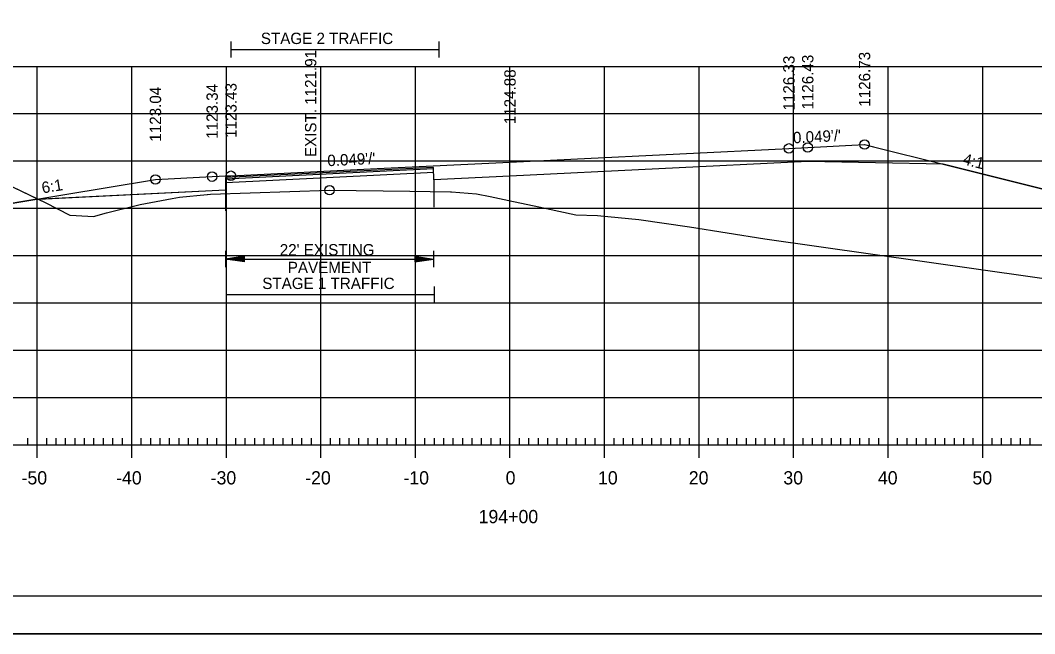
# Model space of a CAD drawing. Extents: x 1322838 to 1324533, y 339903 to 351025.
# Drawn here: x 1323651.9 to 1323759.2, y 349958.6 to 350023.4 of the extents above; entities that cross this region are included whole.
import ezdxf

# ---------------------------------------------------------------- set-up
doc = ezdxf.new("R2010")
doc.units = 0
for name, color, linetype in [('R_Alt Surface', 7, 'Continuous'), ('R_Axis', 7, 'Continuous'), ('R_Axis Annot', 7, 'Continuous'), ('R_Border', 7, 'Continuous'), ('R_Exist Surface', 7, 'Continuous'), ('R_Fin Surface', 7, 'Continuous'), ('R_Fin Surface Annot', 7, 'Continuous'), ('R_Grid', 7, 'Continuous'), ('R_No Plot', 7, 'Continuous'), ('R_Xsect Elev', 7, 'Continuous')]:
    doc.layers.add(name, color=color, linetype=linetype)

msp = doc.modelspace()

# ---------------------------------------------------------------- linework, layer by layer
at = {"layer": 'R_Alt Surface'}
msp.add_lwpolyline([(1323749.54, 350008.22), (1323735.21, 350008.5), (1323703.72, 350006.95), (1323695.65, 350006.56), (1323695.64, 350007.89), (1323673.64, 350006.81), (1323673.63, 350005.47), (1323672.22, 350005.41), (1323653.45, 350004.49)], dxfattribs=at)
at = {"layer": 'R_Axis'}
for p, q in [((1323653.72, 349977.17), (1323653.72, 349979.97)), ((1323663.72, 349977.17), (1323663.72, 349979.97)), ((1323673.72, 349977.17), (1323673.72, 349979.97)), ((1323683.72, 349977.17), (1323683.72, 349979.97)), ((1323693.72, 349977.17), (1323693.72, 349979.97)), ((1323703.72, 349977.17), (1323703.72, 349979.97)), ((1323713.72, 349977.17), (1323713.72, 349979.97)), ((1323723.72, 349977.17), (1323723.72, 349979.97)), ((1323733.72, 349977.17), (1323733.72, 349979.97)), ((1323743.72, 349977.17), (1323743.72, 349979.97)), ((1323753.72, 349977.17), (1323753.72, 349979.97)), ((1323652.72, 349978.57), (1323652.72, 349979.27)), ((1323654.72, 349978.57), (1323654.72, 349979.27)), ((1323655.72, 349978.57), (1323655.72, 349979.27)), ((1323656.72, 349978.57), (1323656.72, 349979.27)), ((1323657.72, 349978.57), (1323657.72, 349979.27)), ((1323658.72, 349978.57), (1323658.72, 349979.27)), ((1323659.72, 349978.57), (1323659.72, 349979.27)), ((1323660.72, 349978.57), (1323660.72, 349979.27)), ((1323661.72, 349978.57), (1323661.72, 349979.27)), ((1323662.72, 349978.57), (1323662.72, 349979.27)), ((1323664.72, 349978.57), (1323664.72, 349979.27)), ((1323665.72, 349978.57), (1323665.72, 349979.27)), ((1323666.72, 349978.57), (1323666.72, 349979.27)), ((1323667.72, 349978.57), (1323667.72, 349979.27)), ((1323668.72, 349978.57), (1323668.72, 349979.27)), ((1323669.72, 349978.57), (1323669.72, 349979.27)), ((1323670.72, 349978.57), (1323670.72, 349979.27)), ((1323671.72, 349978.57), (1323671.72, 349979.27)), ((1323672.72, 349978.57), (1323672.72, 349979.27)), ((1323674.72, 349978.57), (1323674.72, 349979.27)), ((1323675.72, 349978.57), (1323675.72, 349979.27)), ((1323676.72, 349978.57), (1323676.72, 349979.27)), ((1323677.72, 349978.57), (1323677.72, 349979.27)), ((1323678.72, 349978.57), (1323678.72, 349979.27)), ((1323679.72, 349978.57), (1323679.72, 349979.27)), ((1323680.72, 349978.57), (1323680.72, 349979.27)), ((1323681.72, 349978.57), (1323681.72, 349979.27)), ((1323682.72, 349978.57), (1323682.72, 349979.27)), ((1323684.72, 349978.57), (1323684.72, 349979.27)), ((1323685.72, 349978.57), (1323685.72, 349979.27)), ((1323686.72, 349978.57), (1323686.72, 349979.27)), ((1323687.72, 349978.57), (1323687.72, 349979.27)), ((1323688.72, 349978.57), (1323688.72, 349979.27)), ((1323689.72, 349978.57), (1323689.72, 349979.27)), ((1323690.72, 349978.57), (1323690.72, 349979.27)), ((1323691.72, 349978.57), (1323691.72, 349979.27)), ((1323692.72, 349978.57), (1323692.72, 349979.27)), ((1323694.72, 349978.57), (1323694.72, 349979.27)), ((1323695.72, 349978.57), (1323695.72, 349979.27)), ((1323696.72, 349978.57), (1323696.72, 349979.27)), ((1323697.72, 349978.57), (1323697.72, 349979.27)), ((1323698.72, 349978.57), (1323698.72, 349979.27)), ((1323699.72, 349978.57), (1323699.72, 349979.27)), ((1323700.72, 349978.57), (1323700.72, 349979.27)), ((1323701.72, 349978.57), (1323701.72, 349979.27)), ((1323702.72, 349978.57), (1323702.72, 349979.27)), ((1323704.72, 349978.57), (1323704.72, 349979.27)), ((1323705.72, 349978.57), (1323705.72, 349979.27)), ((1323706.72, 349978.57), (1323706.72, 349979.27)), ((1323707.72, 349978.57), (1323707.72, 349979.27)), ((1323708.72, 349978.57), (1323708.72, 349979.27)), ((1323709.72, 349978.57), (1323709.72, 349979.27)), ((1323710.72, 349978.57), (1323710.72, 349979.27)), ((1323711.72, 349978.57), (1323711.72, 349979.27)), ((1323712.72, 349978.57), (1323712.72, 349979.27)), ((1323714.72, 349978.57), (1323714.72, 349979.27)), ((1323715.72, 349978.57), (1323715.72, 349979.27)), ((1323716.72, 349978.57), (1323716.72, 349979.27)), ((1323717.72, 349978.57), (1323717.72, 349979.27)), ((1323718.72, 349978.57), (1323718.72, 349979.27)), ((1323719.72, 349978.57), (1323719.72, 349979.27)), ((1323720.72, 349978.57), (1323720.72, 349979.27)), ((1323721.72, 349978.57), (1323721.72, 349979.27)), ((1323722.72, 349978.57), (1323722.72, 349979.27)), ((1323724.72, 349978.57), (1323724.72, 349979.27)), ((1323725.72, 349978.57), (1323725.72, 349979.27)), ((1323726.72, 349978.57), (1323726.72, 349979.27)), ((1323727.72, 349978.57), (1323727.72, 349979.27)), ((1323728.72, 349978.57), (1323728.72, 349979.27)), ((1323729.72, 349978.57), (1323729.72, 349979.27)), ((1323730.72, 349978.57), (1323730.72, 349979.27)), ((1323731.72, 349978.57), (1323731.72, 349979.27)), ((1323732.72, 349978.57), (1323732.72, 349979.27)), ((1323734.72, 349978.57), (1323734.72, 349979.27)), ((1323735.72, 349978.57), (1323735.72, 349979.27)), ((1323736.72, 349978.57), (1323736.72, 349979.27)), ((1323737.72, 349978.57), (1323737.72, 349979.27)), ((1323738.72, 349978.57), (1323738.72, 349979.27)), ((1323739.72, 349978.57), (1323739.72, 349979.27)), ((1323740.72, 349978.57), (1323740.72, 349979.27)), ((1323741.72, 349978.57), (1323741.72, 349979.27)), ((1323742.72, 349978.57), (1323742.72, 349979.27)), ((1323744.72, 349978.57), (1323744.72, 349979.27)), ((1323745.72, 349978.57), (1323745.72, 349979.27)), ((1323746.72, 349978.57), (1323746.72, 349979.27)), ((1323747.72, 349978.57), (1323747.72, 349979.27)), ((1323748.72, 349978.57), (1323748.72, 349979.27)), ((1323749.72, 349978.57), (1323749.72, 349979.27)), ((1323750.72, 349978.57), (1323750.72, 349979.27)), ((1323751.72, 349978.57), (1323751.72, 349979.27)), ((1323752.72, 349978.57), (1323752.72, 349979.27)), ((1323754.72, 349978.57), (1323754.72, 349979.27)), ((1323755.72, 349978.57), (1323755.72, 349979.27)), ((1323756.72, 349978.57), (1323756.72, 349979.27)), ((1323757.72, 349978.57), (1323757.72, 349979.27)), ((1323758.72, 349978.57), (1323758.72, 349979.27)), ((1323563.72, 349978.57), (1323843.72, 349978.57))]:
    msp.add_line(p, q, dxfattribs=at)
at = {"layer": 'R_Axis Annot'}
for p, q in [((1323674.21, 350021.19), (1323674.21, 350019.49)), ((1323696.21, 350021.19), (1323696.21, 350019.49)), ((1323674.21, 350020.34), (1323696.21, 350020.34)), ((1323673.64, 349999.05), (1323673.64, 349997.35)), ((1323695.64, 349999.05), (1323695.64, 349997.35)), ((1323675.64, 349998.5), (1323673.64, 349998.2)), ((1323675.64, 349997.9), (1323673.64, 349998.2)), ((1323673.64, 349998.2), (1323695.64, 349998.2)), ((1323675.64, 349998.45), (1323673.97, 349998.2)), ((1323675.64, 349997.95), (1323673.97, 349998.2)), ((1323675.64, 349998.4), (1323674.32, 349998.2)), ((1323675.64, 349998), (1323674.32, 349998.2)), ((1323675.64, 349998.35), (1323674.65, 349998.2)), ((1323675.64, 349998.05), (1323674.65, 349998.2)), ((1323675.64, 349998.3), (1323674.99, 349998.2)), ((1323675.64, 349998.1), (1323674.99, 349998.2)), ((1323675.64, 349998.25), (1323675.32, 349998.2)), ((1323675.64, 349998.15), (1323675.32, 349998.2)), ((1323675.64, 349997.9), (1323675.64, 349998.5)), ((1323693.64, 349998.5), (1323695.64, 349998.2)), ((1323693.64, 349998.5), (1323693.64, 349997.9)), ((1323693.64, 349998.45), (1323695.31, 349998.2)), ((1323693.64, 349998.4), (1323694.96, 349998.2)), ((1323693.64, 349998.35), (1323694.63, 349998.2)), ((1323693.64, 349998.3), (1323694.29, 349998.2)), ((1323693.64, 349998.25), (1323693.96, 349998.2)), ((1323693.64, 349997.9), (1323695.64, 349998.2)), ((1323693.64, 349998.1), (1323694.29, 349998.2)), ((1323693.64, 349998), (1323694.96, 349998.2)), ((1323693.64, 349997.95), (1323695.31, 349998.2)), ((1323693.64, 349998.05), (1323694.63, 349998.2)), ((1323693.64, 349998.15), (1323693.96, 349998.2)), ((1323673.69, 349995.29), (1323673.69, 349993.58)), ((1323695.69, 349995.29), (1323695.69, 349993.58)), ((1323673.69, 349994.44), (1323695.69, 349994.44))]:
    msp.add_line(p, q, dxfattribs=at)
at = {"layer": 'R_Border'}
msp.add_line((1323861.9, 349962.57), (1323545.72, 349962.57), dxfattribs=at)
at = {"layer": 'R_Exist Surface'}
msp.add_lwpolyline([(1323646.73, 350007.9), (1323654.57, 350004.18), (1323657.17, 350002.84), (1323657.85, 350002.82), (1323659.66, 350002.71), (1323661.06, 350003.07), (1323664.6, 350003.98), (1323668, 350004.61), (1323668.76, 350004.74), (1323671.68, 350005.03), (1323671.74, 350005.04), (1323672.03, 350005.05), (1323684.64, 350005.48), (1323693.12, 350005.38), (1323697.44, 350005.32), (1323697.54, 350005.31), (1323700.19, 350005.09), (1323701.62, 350004.8), (1323704.1, 350004.29), (1323706.27, 350003.81), (1323710.69, 350002.87), (1323712.96, 350002.81), (1323717.33, 350002.37), (1323722.71, 350001.61), (1323730.68, 350000.35), (1323770.16, 349994.75)], dxfattribs=at)
at = {"layer": 'R_Fin Surface'}
msp.add_lwpolyline([(1323628.3, 350008.25), (1323631.71, 350007.11), (1323644.22, 350002.95), (1323649.24, 350003.78), (1323653.45, 350004.49), (1323656.43, 350004.98), (1323666.22, 350006.61), (1323672.22, 350006.91), (1323673.7, 350006.98), (1323674.21, 350007.01), (1323689.66, 350007.76), (1323703.72, 350008.45), (1323710.17, 350008.77), (1323733.22, 350009.9), (1323735.21, 350010), (1323741.22, 350010.3), (1323742.16, 350010.06), (1323749.54, 350008.22), (1323763.22, 350004.8), (1323793.03, 349994.86), (1323810.95, 349988.89)], dxfattribs=at)
at = {"layer": 'R_Grid'}
for p, q in [((1323563.72, 350018.57), (1323843.72, 350018.57)), ((1323653.72, 349978.57), (1323653.72, 350018.57)), ((1323663.72, 349978.57), (1323663.72, 350018.57)), ((1323673.72, 349978.57), (1323673.72, 350018.57)), ((1323683.72, 349978.57), (1323683.72, 350018.57)), ((1323693.72, 349978.57), (1323693.72, 350018.57)), ((1323703.72, 349978.57), (1323703.72, 350018.57)), ((1323713.72, 349978.57), (1323713.72, 350018.57)), ((1323723.72, 349978.57), (1323723.72, 350018.57)), ((1323733.72, 349978.57), (1323733.72, 350018.57)), ((1323743.72, 349978.57), (1323743.72, 350018.57)), ((1323753.72, 349978.57), (1323753.72, 350018.57)), ((1323563.72, 350013.57), (1323843.72, 350013.57)), ((1323563.72, 350008.57), (1323843.72, 350008.57)), ((1323563.72, 350003.57), (1323843.72, 350003.57)), ((1323563.72, 349998.57), (1323843.72, 349998.57)), ((1323563.72, 349993.57), (1323843.72, 349993.57)), ((1323563.72, 349988.57), (1323843.72, 349988.57)), ((1323563.72, 349983.57), (1323843.72, 349983.57)), ((1323563.72, 349978.57), (1323843.72, 349978.57))]:
    msp.add_line(p, q, dxfattribs=at)
at = {"layer": 'R_No Plot'}
for p, q in [((1323695.66, 350007.35), (1323673.66, 350006.27)), ((1323695.65, 350006.56), (1323695.65, 350003.7)), ((1323673.63, 350005.47), (1323673.63, 350003.29)), ((1323533.31, 349958.59), (1323866.65, 349958.59))]:
    msp.add_line(p, q, dxfattribs=at)
for points in [[(1323533.31, 350171.93), (1323866.65, 350171.93), (1323866.65, 349958.59), (1323533.31, 349958.59)], [(1323779.64, 350168.03), (1323799.26, 350168.03), (1323799.26, 350158.15), (1323815.37, 350158.15), (1323838.57, 350158.15), (1323838.57, 350125.48), (1323861.77, 350125.48), (1323861.9, 349962.57), (1323545.72, 349962.57), (1323545.72, 350168.03)], [(1323628.3, 350008.25), (1323630.17, 350008.15), (1323635.01, 350007.91), (1323643.81, 350007.91), (1323646.73, 350007.9), (1323653.88, 350004.51), (1323653.45, 350004.49), (1323649.24, 350003.78), (1323644.22, 350002.95), (1323631.71, 350007.11)]]:
    msp.add_lwpolyline(points, close=True, dxfattribs=at)
for points in [[(1323763.22, 350004.8), (1323749.54, 350008.22), (1323735.21, 350008.5), (1323703.72, 350006.95), (1323695.65, 350006.56), (1323695.64, 350007.89), (1323673.64, 350006.81), (1323673.63, 350005.47), (1323672.22, 350005.41), (1323653.88, 350004.51), (1323654.57, 350004.18), (1323657.17, 350002.84), (1323657.85, 350002.82), (1323659.66, 350002.71), (1323661.06, 350003.07), (1323664.6, 350003.98), (1323668, 350004.61), (1323668.76, 350004.74), (1323671.68, 350005.03), (1323671.74, 350005.04), (1323672.03, 350005.05), (1323684.64, 350005.48), (1323693.12, 350005.38), (1323697.44, 350005.32), (1323697.54, 350005.31), (1323700.19, 350005.09), (1323701.62, 350004.8), (1323704.1, 350004.29), (1323706.27, 350003.81), (1323710.69, 350002.87), (1323712.96, 350002.81), (1323717.33, 350002.37), (1323722.71, 350001.61), (1323730.68, 350000.35), (1323770.16, 349994.75)], [(1323695.64, 350007.72), (1323673.64, 350006.64)]]:
    msp.add_lwpolyline(points, dxfattribs=at)
for centre in [(1323741.22, 350010.3), (1323733.22, 350009.9), (1323735.21, 350010), (1323666.22, 350006.61), (1323672.22, 350006.91), (1323674.21, 350007.01), (1323684.64, 350005.48)]:
    msp.add_circle(centre, 0.5, dxfattribs=at)

# ---------------------------------------------------------------- texts
at = {"layer": 'R_Axis Annot'}
for s, height, p in [('STAGE 2 TRAFFIC', 1.2, (1323677.37, 350020.93)), ("22' EXISTING ", 1.2, (1323679.37, 349998.58)), ('PAVEMENT', 1.2, (1323680.22, 349996.71)), ('STAGE 1 TRAFFIC', 1.2, (1323677.52, 349995.03)), ('-50', 1.4, (1323652.06, 349974.37)), ('-40', 1.4, (1323662.06, 349974.37)), ('-30', 1.4, (1323672.06, 349974.37)), ('-20', 1.4, (1323682.06, 349974.37)), ('-10', 1.4, (1323692.45, 349974.37)), ('0', 1.4, (1323703.26, 349974.37)), ('10', 1.4, (1323713.03, 349974.37)), ('20', 1.4, (1323722.63, 349974.37)), ('30', 1.4, (1323732.63, 349974.37)), ('40', 1.4, (1323742.63, 349974.37)), ('50', 1.4, (1323752.63, 349974.37)), ('194+00', 1.4, (1323700.4, 349970.27))]:
    msp.add_text(s, height=height, dxfattribs=at).set_placement(p)
at = {"layer": 'R_Fin Surface Annot'}
for s, rotation, p in [('1126.33', 90, (1323733.82, 350013.9)), ('1126.43', 90, (1323735.81, 350014)), ('1126.73', 90, (1323741.82, 350014.3)), ('1124.88', 90, (1323704.32, 350012.45)), ('1123.04', 90, (1323666.82, 350010.61)), ('1123.34', 90, (1323672.82, 350010.91)), ('1123.43', 90, (1323674.81, 350011.01)), ("0.049'/'", 2.8122, (1323733.68, 350010.43)), ("0.049'/'", 2.8116, (1323684.43, 350008.01)), ('4:1', 345.9637, (1323751.53, 350008.23)), ('6:1', 9.4632, (1323654.29, 350005.13))]:
    msp.add_text(s, height=1.2, rotation=rotation, dxfattribs=at).set_placement(p)
at = {"layer": 'R_Xsect Elev'}
msp.add_text('EXIST. 1121.91', height=1.2, rotation=90, dxfattribs=at).set_placement((1323683.24, 350008.98))

doc.saveas('drawing.dxf')
